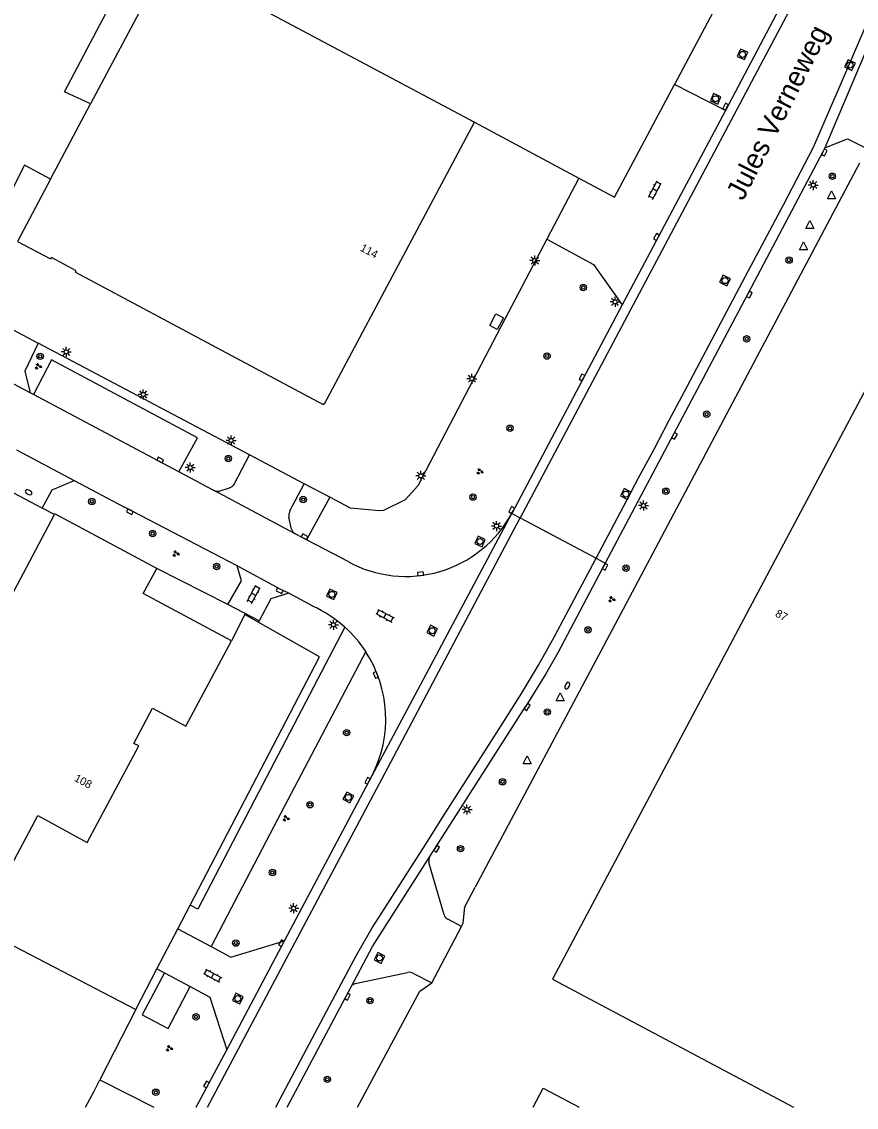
# Model space of a CAD drawing. Extents: x 136000 to 138005, y 398500 to 400500.
# Drawn here: x 136364.9 to 136469.2, y 398500 to 398635.7 of the extents above; entities that cross this region are included whole.
import ezdxf

# ---------------------------------------------------------------- set-up
doc = ezdxf.new("R2010")
doc.units = 0
for name, color, linetype in [('gg-afsc-erfafscheiding', 7, 'Continuous'), ('gg-afsc-hekwerk', 7, 'Continuous'), ('gg-anno-huisnummerreeks BGT', 7, 'Continuous'), ('gg-anno-openbare ruimte label', 7, 'Continuous'), ('gg-bbg-bijgebouw', 7, 'Continuous'), ('gg-bbg-gedigitaliseerde bebouwing', 7, 'Continuous'), ('gg-bbg-hoofdgebouw', 7, 'Continuous'), ('gg-bbg-tussenscheiding', 7, 'Continuous'), ('gg-knt-verharding', 7, 'Continuous'), ('gg-knt-verharding nz', 7, 'Continuous'), ('gt-grn-groengrens', 7, 'Continuous'), ('gt-grn-vlakafsluiter', 7, 'Continuous'), ('gt-grn-weggrens', 7, 'Continuous'), ('gt-symb-boom', 7, 'Continuous'), ('gt-symb-brandkraan', 7, 'Continuous'), ('gt-symb-groenvak', 7, 'Continuous'), ('gt-symb-klinker verharding', 7, 'Continuous'), ('gt-symb-kolk', 7, 'Continuous'), ('gt-symb-lichtmast', 7, 'Continuous'), ('gt-symb-rioolschacht', 7, 'Continuous'), ('gt-symb-waterafsluiter', 7, 'Continuous')]:
    doc.layers.add(name, color=color, linetype=linetype)

# ---------------------------------------------------------------- blocks, each defined once
blk = doc.blocks.new('gt0-BOOM')
at = {"layer": 'gt-symb-boom'}
for radius in [0.4, 0.2]:
    blk.add_circle((0, 0), radius, dxfattribs=at)
blk = doc.blocks.new('gt0-LMAST')
at = {"layer": 'gt-symb-lichtmast'}
for p, q in [((-0.18, 0.17), (-0.45, 0.44)), ((-0.01, 0.25), (-0.01, 0.62)), ((0.17, 0.17), (0.44, 0.44)), ((-0.26, 0), (-0.63, 0)), ((-0.18, -0.18), (-0.45, -0.45)), ((-0.01, -0.25), (-0.01, -0.63)), ((0.44, -0.45), (0.17, -0.18)), ((0.24, 0), (0.62, 0))]:
    blk.add_line(p, q, dxfattribs=at)
blk.add_circle((-0.01, 0), 0.25, dxfattribs=at)
blk = doc.blocks.new('gt0-KOLK')
at = {"layer": 'gt-symb-kolk'}
blk.add_lwpolyline([(0, 0), (0.37, 0), (0.37, 0.4), (-0.38, 0.4), (-0.38, 0), (0, 0)], dxfattribs=at)
blk = doc.blocks.new('gt0-WAFSL')
at = {"layer": 'gt-symb-waterafsluiter'}
for p, q in [((-0.5, -0.33), (0, 0.67)), ((0, 0.67), (0.5, -0.33)), ((0.5, -0.33), (-0.5, -0.33))]:
    blk.add_line(p, q, dxfattribs=at)
blk = doc.blocks.new('gt0-BR')
at = {"layer": 'gt-symb-brandkraan'}
for centre, radius, start, end in [((-0.24, 0), 0.206, 107.5669, 252.4331), ((0.6, -2.66), 3, 106.892, 107.5669), ((0, -0.69), 0.938, 73.108, 106.892), ((-0.6, -2.66), 3, 72.4331, 73.108), ((0.24, 0), 0.206, 287.567, 72.4331), ((0.6, 2.66), 3, 252.4331, 253.108), ((0, 0.69), 0.938, 253.108, 286.8921), ((-0.6, 2.66), 3, 286.8921, 287.567)]:
    blk.add_arc(centre, radius, start, end, dxfattribs=at)
blk = doc.blocks.new('gt0-RS')
at = {"layer": 'gt-symb-rioolschacht'}
blk.add_lwpolyline([(-0.5, -0.5), (0.5, -0.5), (0.5, 0.5), (-0.5, 0.5)], close=True, dxfattribs=at)
blk.add_circle((0, 0), 0.375, dxfattribs=at)
blk = doc.blocks.new('gt0-KL1')
at = {"layer": 'gt-symb-klinker verharding'}
for p, q in [((-1.15, 0.3), (1.15, 0.3)), ((-1, -0.3), (-1, 0.3)), ((-0.5, 0.3), (-0.5, 0.45)), ((0, -0.3), (0, 0.3)), ((0.5, 0.3), (0.5, 0.45)), ((1, -0.3), (1, 0.3)), ((-1.15, -0.3), (1.15, -0.3)), ((-0.5, -0.45), (-0.5, -0.3)), ((0.5, -0.45), (0.5, -0.3))]:
    blk.add_line(p, q, dxfattribs=at)
blk = doc.blocks.new('gt0-GRVAK')
at = {"layer": 'gt-symb-groenvak'}
for p, q in [((-0.11, 0.19), (-0.23, 0.24)), ((-0.18, 0.15), (0.09, 0.15)), ((-0.09, 0.21), (-0.16, 0.32)), ((-0.05, 0.21), (-0.05, 0.39)), ((0, 0.21), (0.06, 0.32)), ((0.01, 0.19), (0.13, 0.24)), ((0.26, -0.05), (0.2, 0.06)), ((0.3, -0.05), (0.3, 0.13)), ((0.35, -0.05), (0.41, 0.06)), ((-0.24, -0.23), (-0.36, -0.18)), ((-0.32, -0.26), (-0.05, -0.26)), ((-0.23, -0.21), (-0.29, -0.1)), ((-0.18, -0.2), (-0.18, -0.02)), ((-0.14, -0.21), (-0.07, -0.1)), ((-0.12, -0.23), (0, -0.18)), ((0.24, -0.07), (0.12, -0.02)), ((0.17, -0.11), (0.44, -0.11)), ((0.37, -0.07), (0.49, -0.02))]:
    blk.add_line(p, q, dxfattribs=at)

msp = doc.modelspace()

# ---------------------------------------------------------------- linework, layer by layer
at = {"layer": 'gg-afsc-erfafscheiding'}
msp.add_line((136390.66, 398562.85), (136381.77, 398567.35), dxfattribs=at)
at = {"layer": 'gg-afsc-hekwerk'}
for p, q in [((136516.43, 398759.09), (136446.47, 398627.8)), ((136421.48, 398623.1), (136434.54, 398616.11)), ((136434.54, 398616.11), (136430.52, 398608.48)), ((136354.98, 398601.87), (136366.92, 398595.48)), ((136393.37, 398581.52), (136366.92, 398595.48)), ((136400.2, 398577.92), (136393.37, 398581.52)), ((136403.39, 398576.24), (136400.2, 398577.92)), ((136367.43, 398574.89), (136363.18, 398577.13)), ((136368.97, 398574.08), (136367.43, 398574.89)), ((136384.39, 398522.3), (136385.93, 398525.27)), ((136359.43, 398522.45), (136379.13, 398512.21)), ((136381.78, 398517.3), (136384.39, 398522.3)), ((136416.15, 398515.56), (136419.86, 398522.58)), ((136379.13, 398512.21), (136381.78, 398517.3)), ((136379.13, 398512.21), (136374.65, 398503.43))]:
    msp.add_line(p, q, dxfattribs=at)
for points in [[(136434.54, 398616.11), (136438.98, 398613.74), (136446.47, 398627.8)], [(136469.63, 398617.98), (136440.05, 398562.24), (136421.58, 398527.51)], [(136430.52, 398608.48), (136425.27, 398598.51), (136414.4, 398577.65), (136412.83, 398575.93), (136410.09, 398574.59), (136409.54, 398574.53), (136405.99, 398574.88), (136403.39, 398576.24)], [(136394.45, 398560.61), (136392.77, 398561.57), (136391.11, 398558.31)], [(136385.93, 398525.27), (136402.11, 398556.28), (136394.45, 398560.61)], [(136419.86, 398522.58), (136420.08, 398522.99), (136420.28, 398525.07), (136421.58, 398527.51)], [(136406.87, 398500), (136414.66, 398514.53), (136416.15, 398515.56)], [(136372.84, 398500), (136373.93, 398502.01), (136374.65, 398503.43)]]:
    msp.add_lwpolyline(points, dxfattribs=at)
at = {"layer": 'gg-bbg-bijgebouw'}
msp.add_lwpolyline([(136424.15, 398599.16), (136425.1, 398598.66), (136424.32, 398597.2), (136423.38, 398597.7), (136424.15, 398599.16)], dxfattribs=at)
at = {"layer": 'gg-bbg-gedigitaliseerde bebouwing'}
msp.add_line((136383.13, 398643.54), (136373.47, 398625.4), dxfattribs=at)
msp.add_lwpolyline([(136373.47, 398625.4), (136370.23, 398626.91), (136379.91, 398645.26)], dxfattribs=at)
at = {"layer": 'gg-bbg-hoofdgebouw'}
for p, q in [((136383.13, 398643.54), (136421.48, 398623.1)), ((136380.07, 398564.19), (136381.77, 398567.35)), ((136391.11, 398558.31), (136380.07, 398564.19)), ((136428.8, 398500), (136430.07, 398502.39)), ((136430.07, 398502.39), (136434.56, 398500))]:
    msp.add_line(p, q, dxfattribs=at)
for points in [[(136368.47, 398615.97), (136365.21, 398617.73), (136361.3, 398610.07), (136361.13, 398610.16), (136361.04, 398610), (136320.04, 398631.84)], [(136371.58, 398604.36), (136402.57, 398587.84), (136402.64, 398587.95), (136402.74, 398587.9), (136421.48, 398623.1)], [(136368.47, 398615.97), (136364.35, 398608.21), (136368.49, 398606.01)], [(136517.48, 398581.7), (136521.58, 398589.43), (136481.52, 398610.69), (136431.23, 398516.01), (136461.34, 398500)], [(136371.58, 398604.36), (136371.67, 398604.54), (136368.58, 398606.18), (136368.49, 398606.01)], [(136344.13, 398570.29), (136361.96, 398560.92), (136368.97, 398574.08)], [(136381.77, 398567.35), (136369.01, 398574.15), (136368.97, 398574.08)], [(136359.43, 398522.45), (136366.9, 398536.46), (136373.07, 398533.08), (136379.51, 398545.15), (136378.9, 398545.48), (136381.23, 398549.86), (136385.4, 398547.64), (136391.11, 398558.31)]]:
    msp.add_lwpolyline(points, dxfattribs=at)
at = {"layer": 'gg-bbg-tussenscheiding'}
msp.add_line((136368.47, 398615.97), (136373.47, 398625.4), dxfattribs=at)
at = {"layer": 'gg-knt-verharding'}
for p, q in [((136497.59, 398708.93), (136452.84, 398624.58)), ((136470.88, 398633.07), (136465.26, 398619.91)), ((136452.84, 398624.58), (136446.47, 398627.8)), ((136452.84, 398624.58), (136439.94, 398600.26)), ((136439.94, 398600.26), (136426.13, 398574.22)), ((136366.34, 398589.07), (136365.92, 398589.29)), ((136391.45, 398577.88), (136393.37, 398581.52)), ((136387.35, 398577.91), (136384.5, 398579.43)), ((136371.43, 398578.34), (136377.74, 398574.98)), ((136387.35, 398577.91), (136388.83, 398577.1)), ((136398.4, 398574.52), (136400.2, 398577.92)), ((136389.57, 398577.01), (136390.85, 398577.4)), ((136391.82, 398567.66), (136377.74, 398574.98)), ((136408.68, 398541.46), (136426.13, 398574.22)), ((136398.61, 398572.26), (136398.28, 398573.73)), ((136400.47, 398570.93), (136399.07, 398571.65)), ((136401.7, 398570.3), (136400.47, 398570.93)), ((136405.67, 398568.2), (136401.7, 398570.3)), ((136401.25, 398562.63), (136398.26, 398564.25)), ((136394.55, 398560.79), (136390.66, 398562.85)), ((136417.22, 398533.44), (136427.9, 398550.13)), ((136397.72, 398520.81), (136408.68, 398541.46)), ((136417.67, 398524.07), (136415.79, 398530.59)), ((136384.39, 398522.3), (136388.56, 398520.09)), ((136419.86, 398522.58), (136418.14, 398523.5)), ((136390.5, 398507.2), (136397.72, 398520.81)), ((136381.78, 398517.3), (136382.73, 398516.8)), ((136382.73, 398516.8), (136385.95, 398515.09)), ((136406.58, 398515.46), (136413.11, 398516.86)), ((136413.87, 398516.71), (136416.15, 398515.56)), ((136398.04, 398500), (136406.04, 398515.07)), ((136386.68, 398500), (136390.5, 398507.2)), ((136374.65, 398503.43), (136381.38, 398500))]:
    msp.add_line(p, q, dxfattribs=at)
for points in [[(136465.26, 398619.91), (136465.03, 398619.38), (136455.67, 398601.65), (136437.82, 398568.01)], [(136465.26, 398619.91), (136468.12, 398621.03), (136470.59, 398619.79)], [(136430.52, 398608.48), (136436.35, 398605.31), (136439.94, 398600.26)], [(136366.92, 398595.48), (136365.25, 398591.98), (136365.92, 398589.29)], [(136384.5, 398579.43), (136386.86, 398583.67), (136368.61, 398593.4), (136366.34, 398589.07)], [(136367.43, 398574.89), (136368.66, 398577.18), (136371.43, 398578.34)], [(136390.66, 398562.85), (136392.35, 398565.78), (136391.82, 398567.66)], [(136437.82, 398568.01), (136431.88, 398556.79), (136430.38, 398554.18), (136427.9, 398550.13)], [(136398.26, 398564.25), (136396.02, 398563.55), (136394.55, 398560.79)], [(136405.28, 398559.99), (136393.96, 398538.36), (136386.88, 398524.77), (136385.93, 398525.27)], [(136407.88, 398556.96), (136396.86, 398535.98), (136388.56, 398520.09)], [(136415.89, 398531.34), (136416.57, 398532.4), (136417.22, 398533.44)], [(136406.04, 398515.07), (136408.71, 398520.1), (136415.89, 398531.34)], [(136388.56, 398520.09), (136391.03, 398518.78), (136397.72, 398520.81)], [(136382.73, 398516.8), (136379.95, 398511.56), (136383.18, 398509.84), (136385.95, 398515.09)], [(136385.95, 398515.09), (136388.41, 398513.78), (136390.5, 398507.2)]]:
    msp.add_lwpolyline(points, dxfattribs=at)
for centre, radius, start, end in [((136390.5, 398578.46), 1.11, 288.594, 328.6318), ((136389.32, 398578.04), 1.06, 242.3751, 283.8484), ((136399.53, 398573.95), 1.26, 152.7666, 189.6756), ((136412.9, 398581.39), 15.05, 241.2784, 331.5525), ((136399.64, 398572.54), 1.06, 195.3596, 237.5108), ((136394.89, 398548.49), 15.5, 47.9029, 65.8043), ((136394.86, 398548.47), 15.54, 33.0989, 47.8577), ((136394.9, 398548.51), 15.48, 332.8891, 33.0713), ((136416.67, 398530.85), 0.922, 147.5591, 196.4779), ((136418.43, 398524.22), 0.772, 191.4536, 248.1375), ((136413.26, 398515.63), 1.24, 60.8708, 97.1788), ((136406.75, 398514.64), 0.828, 101.6285, 149.0467)]:
    msp.add_arc(centre, radius, start, end, dxfattribs=at)
at = {"layer": 'gg-knt-verharding nz'}
for p, q in [((136365.92, 398589.29), (136352.2, 398596.57)), ((136384.5, 398579.43), (136366.34, 398589.07)), ((136364.23, 398582.16), (136371.43, 398578.34)), ((136399.07, 398571.65), (136388.83, 398577.1))]:
    msp.add_line(p, q, dxfattribs=at)
for points in [[(136537.36, 398781.02), (136536.06, 398778.56), (136519.93, 398748.34), (136508.62, 398727), (136490.48, 398692.93), (136474.29, 398662.43), (136460.05, 398635.59), (136442.07, 398601.68), (136427.81, 398574.82), (136427.19, 398573.66)], [(136436.68, 398568.62), (136438.18, 398571.46), (136440.11, 398575.07), (136442, 398578.66), (136443.92, 398582.25), (136445.82, 398585.85), (136447.73, 398589.45), (136455.37, 398603.86), (136460.1, 398612.78), (136463.84, 398619.98), (136465.46, 398623.65), (136467.11, 398627.49), (136474.26, 398644.19)], [(136388.12, 398500), (136398.37, 398519.32), (136410.63, 398542.4), (136427.19, 398573.66)], [(136396.64, 398500), (136397.2, 398501.05), (136404.82, 398515.42), (136406.74, 398518.99), (136408.68, 398522.43), (136410.93, 398525.94), (136413.14, 398529.38), (136415.3, 398532.77), (136417.49, 398536.21), (136425.13, 398548.2), (136427.37, 398551.73), (136429.5, 398555.27), (136431.48, 398558.83), (136434.37, 398564.24), (136436.26, 398567.84), (136436.68, 398568.62)], [(136398.26, 398564.25), (136397.2, 398564.74), (136391.82, 398567.66)]]:
    msp.add_lwpolyline(points, dxfattribs=at)
at = {"layer": 'gt-grn-groengrens'}
msp.add_line((136403.39, 398576.24), (136400.47, 398570.93), dxfattribs=at)
at = {"layer": 'gt-grn-vlakafsluiter'}
msp.add_line((136394.55, 398560.79), (136394.45, 398560.61), dxfattribs=at)
at = {"layer": 'gt-grn-weggrens'}
for p, q in [((136426.13, 398574.22), (136427.19, 398573.66)), ((136427.19, 398573.66), (136436.68, 398568.62)), ((136436.68, 398568.62), (136437.82, 398568.01))]:
    msp.add_line(p, q, dxfattribs=at)

# ---------------------------------------------------------------- block references
at = {"layer": 'gt-symb-boom'}
for p in [(136466.22, 398616.35), (136460.81, 398605.87), (136435.08, 398602.44), (136455.5, 398596.03), (136367.18, 398593.84), (136430.55, 398593.88), (136450.51, 398586.62), (136425.92, 398584.86), (136390.7, 398581.07), (136421.29, 398576.25), (136445.41, 398576.99), (136373.64, 398575.71), (136400.06, 398575.94), (136381.25, 398571.7), (136389.24, 398567.58), (136440.42, 398567.37), (136435.67, 398559.67), (136430.58, 398549.4), (136405.49, 398546.82), (136424.99, 398540.68), (136400.91, 398537.81), (136419.74, 398532.32), (136396.22, 398529.34), (136391.64, 398520.52), (136408.41, 398513.32), (136386.67, 398511.3), (136403.08, 398503.49), (136381.64, 398501.88)]:
    msp.add_blockref('gt0-BOOM', p, dxfattribs=at)
at = {"layer": 'gt-symb-brandkraan'}
for p, rotation in [((136365.74, 398576.86), -27.97472992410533), ((136433.08, 398552.69), 62.922248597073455)]:
    msp.add_blockref('gt0-BR', p, dxfattribs=dict(at, rotation=rotation))
at = {"layer": 'gt-symb-groenvak'}
for p in [(136366.93, 398592.59), (136422.13, 398579.45), (136384.14, 398569.19), (136438.62, 398563.47), (136397.9, 398536.1), (136383.31, 398507.36)]:
    msp.add_blockref('gt0-GRVAK', p, dxfattribs=at)
at = {"layer": 'gt-symb-klinker verharding'}
for p, rotation in [((136444.02, 398614.62), 62.02527007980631), ((136393.88, 398564.1), 62.15337781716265), ((136410.28, 398561.42), -27.974729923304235), ((136388.74, 398516.46), -28.025316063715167)]:
    msp.add_blockref('gt0-KL1', p, dxfattribs=dict(at, rotation=rotation))
at = {"layer": 'gt-symb-kolk'}
for p, rotation in [((136453.04, 398624.96), 61.974683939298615), ((136465.03, 398619.38), -113.38664215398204), ((136444.4, 398608.67), 62.230787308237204), ((136455.67, 398601.65), -117.84662218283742), ((136435.09, 398591.12), 61.974683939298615), ((136446.31, 398583.99), -117.89727103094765), ((136382.09, 398580.71), -26.539438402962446), ((136378.47, 398574.6), 152.358857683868), ((136426.3, 398574.55), 62.10272896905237), ((136400.16, 398571.12), -27.974729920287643), ((136437.62, 398567.64), -117.97472992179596), ((136414.76, 398566.47), 7.295560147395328), ((136397.2, 398564.74), 155.10079947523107), ((136409.32, 398554.11), 111.40773994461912), ((136427.9, 398550.13), -122.62503559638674), ((136408.28, 398540.7), 62.025270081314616), ((136416.57, 398532.4), -122.46679945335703), ((136397.52, 398520.43), 62.02527007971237), ((136405.42, 398513.92), -117.38497058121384), ((136388.15, 398502.77), 62.102728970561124)]:
    msp.add_blockref('gt0-KOLK', p, dxfattribs=dict(at, rotation=rotation))
at = {"layer": 'gt-symb-lichtmast'}
for p in [(136463.83, 398615.25), (136429.02, 398605.81), (136439.06, 398600.65), (136370.45, 398594.4), (136421.16, 398591.05), (136380.08, 398589.08), (136391.06, 398583.33), (136385.95, 398579.95), (136414.78, 398578.91), (136442.61, 398575.19), (136424.24, 398572.64), (136403.85, 398560.3), (136420.55, 398537.2), (136398.88, 398524.88)]:
    msp.add_blockref('gt0-LMAST', p, dxfattribs=at)
at = {"layer": 'gt-symb-rioolschacht'}
for p, rotation in [((136454.99, 398631.58), 66.84657167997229), ((136468.42, 398630.24), 63.63994179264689), ((136451.62, 398626.03), 66.66595872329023), ((136452.8, 398603.31), 62.922248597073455), ((136440.4, 398576.64), 62.922248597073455), ((136422.17, 398570.71), 65.6651257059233), ((136403.65, 398564.1), -24.847205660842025), ((136416.19, 398559.56), 62.922248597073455), ((136405.7, 398538.72), 61.30721229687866), ((136409.6, 398518.66), -27.20591683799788), ((136391.89, 398513.58), 64.22889405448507)]:
    msp.add_blockref('gt0-RS', p, dxfattribs=dict(at, rotation=rotation))
at = {"layer": 'gt-symb-waterafsluiter'}
for p in [(136466.11, 398613.86), (136463.42, 398610.15), (136462.59, 398607.5), (136432.2, 398551.14), (136428.06, 398543.25)]:
    msp.add_blockref('gt0-WAFSL', p, dxfattribs=at)

# ---------------------------------------------------------------- texts
at = {"layer": 'gg-anno-huisnummerreeks BGT'}
for s, rotation, p in [('114', 332, (136407.1, 398607.09)), ('87', 332, (136458.98, 398561.4)), ('108', 331.9, (136371.35, 398540.83))]:
    msp.add_text(s, height=1, rotation=rotation, dxfattribs=at).set_placement(p)
at = {"layer": 'gg-anno-openbare ruimte label'}
msp.add_text('Jules Verneweg', height=2.5, rotation=63.1, dxfattribs=at).set_placement((136455.06, 398613.18))

doc.saveas('drawing.dxf')
